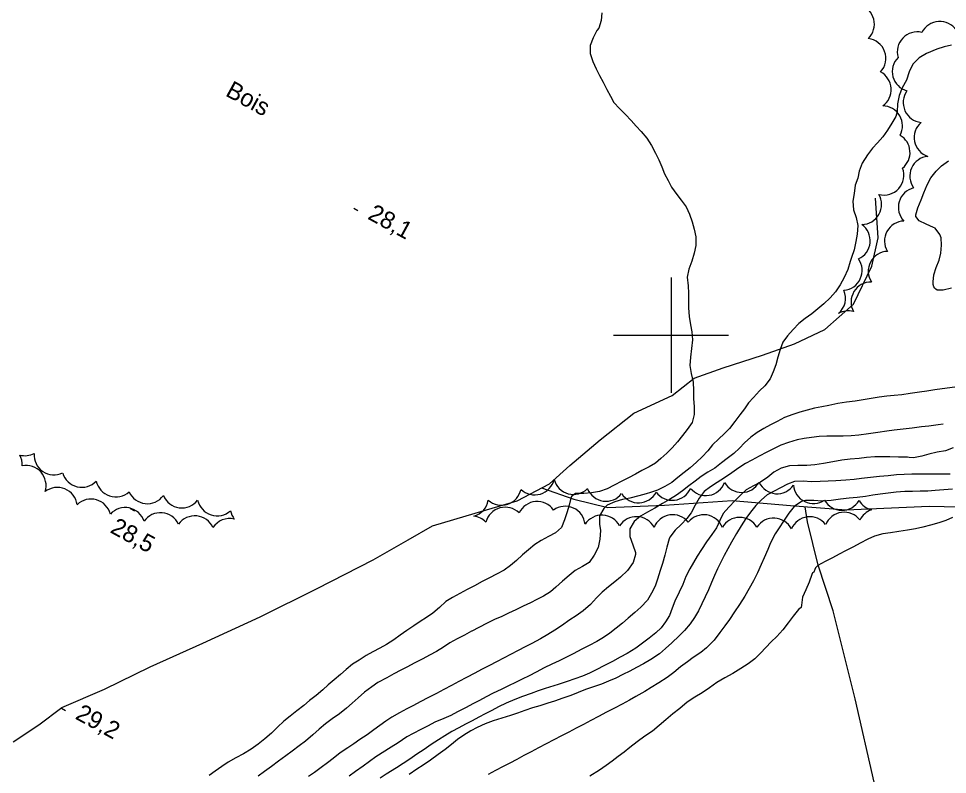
# Model space of a CAD drawing. Extents: x 219136 to 222520, y 5421589 to 5424530.
# Drawn here: x 219886.7 to 220048, y 5423523.8 to 5423654.9 of the extents above; entities that cross this region are included whole.
import ezdxf

# ---------------------------------------------------------------- set-up
doc = ezdxf.new("R2010")
doc.units = 0
for name, color, linetype in [('Level 1', 7, 'Continuous'), ('Level 2', 7, 'Continuous'), ('Level 22', 7, 'Continuous'), ('Level 3', 7, 'Continuous'), ('Level 44', 7, 'Continuous'), ('Level 61', 7, 'Continuous')]:
    doc.layers.add(name, color=color, linetype=linetype)

msp = doc.modelspace()

# ---------------------------------------------------------------- linework, layer by layer
at = {"layer": 'Level 1'}
for points in [[(220049.02, 5423580.41), (220047.68, 5423579.94), (220046.23, 5423579.67), (220044.81, 5423579.32), (220043.56, 5423578.99), (220042.12, 5423578.68), (220041.36, 5423578.76), (220041.07, 5423578.79), (220039.49, 5423578.84), (220038.01, 5423578.88), (220036.71, 5423578.89), (220035.42, 5423578.86), (220033.96, 5423578.77), (220032.69, 5423578.61), (220031.14, 5423578.49), (220029.69, 5423578.28), (220028.1, 5423577.99), (220026.5, 5423577.7), (220024.98, 5423577.46), (220023.57, 5423577.37), (220022.04, 5423577.39), (220020.56, 5423577.32), (220019.15, 5423576.92), (220017.88, 5423576.24), (220016.83, 5423575.33), (220015.53, 5423574.47), (220014.33, 5423573.84), (220013.06, 5423573.12), (220012.11, 5423572.27), (220011.16, 5423571.27), (220010.04, 5423570.14), (220009.08, 5423569.02), (220008.47, 5423567.84), (220007.88, 5423566.57), (220007.1, 5423565.41), (220006.18, 5423564.12), (220005.28, 5423562.82), (220004.57, 5423561.64), (220003.91, 5423560.52)], [(220003.91, 5423560.52), (220003.25, 5423559.44), (220002.57, 5423558.08), (220002.04, 5423556.74), (220001.42, 5423555.41), (220000.68, 5423553.83), (220000.21, 5423552.58), (219999.72, 5423551.35), (219999.02, 5423550.22), (219998.28, 5423549.21), (219997.39, 5423548.33), (219996.2, 5423547.4), (219995.05, 5423546.54), (219993.87, 5423545.68), (219992.38, 5423544.75), (219991.16, 5423544.09), (219989.81, 5423543.38), (219988.33, 5423542.61), (219987.09, 5423541.96), (219985.87, 5423541.34), (219984.6, 5423540.79), (219983.31, 5423540.33), (219981.94, 5423539.87), (219980.4, 5423539.37), (219978.15, 5423538.66), (219976.92, 5423538.24), (219975.69, 5423537.81), (219974.22, 5423537.27), (219972.86, 5423536.73), (219971.37, 5423536.1), (219970.06, 5423535.49), (219968.88, 5423534.87), (219967.74, 5423534.27), (219966.61, 5423533.68), (219965.47, 5423533.08), (219964.32, 5423532.48), (219963.15, 5423531.86), (219961.91, 5423531.18), (219960.7, 5423530.44), (219959.6, 5423529.74), (219958.36, 5423528.94), (219957.1, 5423528.1), (219955.85, 5423527.26), (219954.64, 5423526.42), (219953.48, 5423525.66), (219952.34, 5423524.92), (219950.54, 5423523.78), (219949.48, 5423523.1)]]:
    msp.add_lwpolyline(points, dxfattribs=at)
at = {"layer": 'Level 2'}
for points in [[(219988, 5423655.97), (219987.87, 5423654.62), (219987.45, 5423653.29), (219987.12, 5423652.89), (219987.09, 5423652.88)], [(219987.09, 5423652.88), (219986.49, 5423651.58), (219985.96, 5423650.3), (219985.96, 5423648.86), (219986.41, 5423647.48), (219986.99, 5423646.22), (219987.59, 5423645.07), (219988.22, 5423643.89), (219988.87, 5423642.65), (219989.48, 5423641.5), (219990.06, 5423640.38), (219991.05, 5423639.33), (219992.12, 5423638.3), (219993.09, 5423637.28), (219993.95, 5423636.28), (219994.81, 5423635.34), (219995.81, 5423634.2), (219996.61, 5423632.91), (219997.29, 5423631.6), (219997.9, 5423630.45), (219998.43, 5423629.21), (219998.89, 5423627.98), (219999.49, 5423626.84), (220000.09, 5423625.7), (220000.99, 5423624.42), (220001.79, 5423623.41), (220002.61, 5423622.26), (220003.24, 5423621.01), (220003.69, 5423619.68), (220004.04, 5423618.37), (220004.3, 5423617.04), (220004.33, 5423615.53), (220004.04, 5423614.22), (220003.62, 5423612.82), (220003.11, 5423611.46), (220002.83, 5423610.06), (220002.99, 5423608.56), (220003.06, 5423607.3), (220003.02, 5423606.05), (220003.03, 5423604.73), (220003.17, 5423603.26), (220003.36, 5423601.81), (220003.61, 5423600.55), (220003.73, 5423599.17), (220003.54, 5423597.66), (220003.39, 5423596.17), (220003.25, 5423594.75), (220003.51, 5423593.34), (220003.86, 5423591.83), (220003.89, 5423590.37), (220003.88, 5423589), (220004, 5423587.58), (220004.03, 5423586.2), (220003.65, 5423584.84), (220002.83, 5423583.62), (220001.99, 5423582.57), (220001.15, 5423581.46), (220000.23, 5423580.45), (219999.25, 5423579.54), (219998.26, 5423578.61), (219997.31, 5423577.76), (219996.21, 5423577.13), (219994.96, 5423576.48), (219993.81, 5423575.87), (219992.62, 5423575.25)], [(220048.71, 5423650.33), (220047.47, 5423650.02), (220046.19, 5423649.66), (220044.37, 5423648.88), (220043.08, 5423648.13), (220042, 5423647.05), (220041.36, 5423645.72), (220040.88, 5423644.28), (220040.18, 5423642.94), (220039.61, 5423641.6), (220039.37, 5423640.15), (220039.28, 5423638.75), (220039.04, 5423637.97), (220038.37, 5423636.82), (220037.6, 5423635.57), (220036.81, 5423634.4), (220035.88, 5423633.39), (220035.01, 5423632.47), (220034.12, 5423631.32), (220033.22, 5423629.84), (220032.7, 5423628.46), (220032.46, 5423627.23), (220031.96, 5423626.03), (220031.79, 5423624.61), (220031.57, 5423623.23), (220031.72, 5423621.76), (220032.15, 5423620.43), (220032.47, 5423619.01), (220032.33, 5423617.52), (220032.11, 5423616.23), (220031.84, 5423614.8), (220031.34, 5423613.45), (220031.3, 5423613.32)], [(220048.74, 5423608.17), (220047.3, 5423607.79), (220046.26, 5423607.83), (220046, 5423607.96), (220045.82, 5423608.14), (220045.68, 5423608.38), (220045.56, 5423608.78), (220045.52, 5423609.24), (220045.68, 5423610.49), (220046.08, 5423611.75), (220046.55, 5423613), (220046.87, 5423614.25), (220046.96, 5423615.6), (220046.92, 5423616.88), (220046.68, 5423617.44), (220045.88, 5423618.55), (220045.61, 5423618.7), (220044.34, 5423619.28), (220043.13, 5423619.85), (220042.54, 5423620.61), (220042.53, 5423620.86), (220042.87, 5423622.09), (220043.43, 5423623.5), (220043.93, 5423624.72), (220044.47, 5423626.06), (220045.13, 5423627.3), (220046.04, 5423628.48), (220046.96, 5423629.36), (220048.22, 5423630.23)], [(220031.3, 5423613.32), (220031.13, 5423612.77), (220030.71, 5423611.37), (220030.08, 5423610.03), (220029.39, 5423608.74), (220028.57, 5423607.51), (220027.66, 5423606.48), (220026.54, 5423605.45), (220025.49, 5423604.59), (220024.45, 5423603.7), (220023.28, 5423602.91), (220022.23, 5423602.02), (220021.19, 5423600.98), (220020.24, 5423599.85), (220019.45, 5423598.77), (220018.94, 5423597.49), (220018.54, 5423596.16), (220018.22, 5423594.82), (220017.72, 5423593.62), (220017.23, 5423592.39), (220016.28, 5423591.21), (220015.37, 5423590.34), (220014.34, 5423589.2), (220013.48, 5423588.26), (220012.76, 5423587.23), (220011.98, 5423586.14), (220011.1, 5423585), (220010.14, 5423583.81), (220009.23, 5423582.89), (220008.29, 5423582), (220007.21, 5423580.96), (220006.38, 5423579.94), (220005.39, 5423578.87), (220004.43, 5423577.94), (220003.3, 5423576.98), (220002.29, 5423576.16)], [(220050.14, 5423591.11), (220047.11, 5423590.67), (220045.8, 5423590.48), (220044.45, 5423590.29), (220043.16, 5423590.11), (220041.56, 5423589.86), (220040.08, 5423589.65), (220038.75, 5423589.54), (220037.46, 5423589.41), (220036.14, 5423589.23), (220034.79, 5423588.99), (220033.4, 5423588.75), (220031.98, 5423588.55), (220030.5, 5423588.36), (220028.98, 5423588.12)], [(220028.98, 5423588.12), (220027.4, 5423587.8), (220026.17, 5423587.57), (220024.9, 5423587.3), (220023.63, 5423586.99), (220022.37, 5423586.63), (220021.18, 5423586.24), (220019.72, 5423585.68), (220018.46, 5423585.03), (220017.28, 5423584.41), (220016.14, 5423583.8), (220014.94, 5423583.08), (220013.86, 5423582.29), (220012.78, 5423581.32), (220011.91, 5423580.38), (220010.92, 5423579.45), (220009.78, 5423578.61), (220008.79, 5423577.84), (220007.59, 5423576.92), (220006.42, 5423576.23), (220005.25, 5423575.49), (220004.2, 5423574.68), (220003.1, 5423573.83), (220001.98, 5423572.98), (220000.97, 5423572.22), (219999.76, 5423571.48), (219998.52, 5423570.75), (219997.21, 5423569.99), (219995.89, 5423569.26), (219994.68, 5423568.55), (219993.59, 5423567.67), (219992.86, 5423566.4), (219992.83, 5423565.03), (219993.37, 5423563.63), (219993.86, 5423562.26), (219993.82, 5423561.94), (219993.41, 5423560.54), (219992.44, 5423559.13), (219991.23, 5423558), (219990.25, 5423557.19), (219989.15, 5423556.31), (219988.07, 5423555.36), (219987.08, 5423554.38), (219985.99, 5423553.26), (219984.75, 5423552.17), (219983.5, 5423551.3), (219982.43, 5423550.59), (219980.95, 5423549.57), (219979.83, 5423548.78), (219978.61, 5423548.02), (219977.34, 5423547.31), (219975.8, 5423546.5), (219974.66, 5423545.9), (219973.44, 5423545.26), (219972.11, 5423544.56), (219971, 5423543.98), (219969.68, 5423543.29), (219968.45, 5423542.64), (219967.1, 5423541.94), (219965.9, 5423541.31), (219964.48, 5423540.56), (219963.17, 5423539.88), (219961.86, 5423539.19), (219960.54, 5423538.5), (219959.24, 5423537.81)], [(220047.25, 5423584.52), (220046.4, 5423584.42), (220044.77, 5423584.22), (220043.51, 5423584.08), (220041.9, 5423583.87), (220040.31, 5423583.67), (220038.78, 5423583.48), (220037.46, 5423583.33), (220035.92, 5423583.11), (220034.32, 5423582.88), (220032.65, 5423582.66), (220031.29, 5423582.53), (220029.91, 5423582.49), (220028.49, 5423582.48), (220027.07, 5423582.49), (220025.73, 5423582.41), (220024.4, 5423582.25), (220023.12, 5423582.05), (220021.89, 5423581.8), (220020.4, 5423581.38), (220019.07, 5423580.9), (220017.91, 5423580.33), (220016.63, 5423579.66), (220015.32, 5423578.97), (220014.04, 5423578.3), (220012.93, 5423577.7), (220011.8, 5423576.94), (220010.57, 5423576.12), (220009.29, 5423575.25)], [(219992.62, 5423575.25), (219991.44, 5423574.63), (219990.11, 5423573.93), (219988.91, 5423573.31), (219987.55, 5423572.84), (219986.19, 5423572.64), (219984.86, 5423572.53), (219983.43, 5423572.49), (219983.18, 5423572.36), (219982.74, 5423571.97), (219982.62, 5423571.72), (219982.29, 5423570.48), (219981.88, 5423569.16), (219981.49, 5423567.92), (219980.97, 5423566.63), (219979.91, 5423565.66), (219978.74, 5423565.05), (219977.47, 5423564.38), (219976.35, 5423563.66), (219975.23, 5423562.73), (219974.21, 5423561.86), (219973.14, 5423560.89), (219972.14, 5423560.02), (219971, 5423559.19), (219969.69, 5423558.49), (219968.46, 5423557.85), (219967.22, 5423557.21), (219965.85, 5423556.49), (219964.59, 5423555.83), (219963.29, 5423555.15), (219962.04, 5423554.48), (219960.87, 5423553.78), (219959.81, 5423552.73), (219958.62, 5423551.73), (219957.52, 5423551), (219956.4, 5423550.31), (219955.3, 5423549.57), (219954.09, 5423548.75), (219952.96, 5423547.95), (219951.85, 5423547.13), (219950.58, 5423546.29), (219949.42, 5423545.66), (219948.23, 5423545.04), (219947.06, 5423544.39), (219945.84, 5423543.61), (219944.68, 5423542.89), (219943.57, 5423541.96), (219942.6, 5423541.12), (219941.5, 5423540.17), (219940.47, 5423539.28), (219939.51, 5423538.46), (219938.36, 5423537.47), (219937.23, 5423536.57), (219936.2, 5423535.73), (219935, 5423534.81), (219933.82, 5423533.87), (219932.76, 5423532.98), (219931.64, 5423531.93), (219930.59, 5423530.94), (219929.46, 5423529.94), (219928.29, 5423529), (219927.06, 5423528.16), (219925.75, 5423527.34), (219924.41, 5423526.61), (219923.08, 5423525.87)], [(220009.29, 5423575.25), (220008.04, 5423574.44), (220006.88, 5423573.67), (220005.78, 5423572.87), (220004.88, 5423571.71), (220004.18, 5423570.5), (220003.52, 5423569.18), (220002.75, 5423568.18), (220001.78, 5423567.15), (220000.71, 5423566.12), (219999.82, 5423564.95), (219999.68, 5423564.62), (219999.26, 5423563.17), (219998.9, 5423561.83), (219998.53, 5423560.39), (219998.13, 5423559.15), (219997.66, 5423557.63), (219997.22, 5423556.43), (219996.64, 5423555.24), (219995.89, 5423554), (219994.78, 5423552.79), (219993.73, 5423551.86), (219992.58, 5423550.89), (219991.56, 5423550.01), (219990.49, 5423549.12), (219989.39, 5423548.26), (219988.26, 5423547.49), (219987.13, 5423546.84), (219985.8, 5423546.14), (219984.51, 5423545.47), (219983.02, 5423544.68), (219981.84, 5423544.08), (219980.6, 5423543.49), (219979.3, 5423542.89), (219977.98, 5423542.24), (219976.58, 5423541.51), (219975.38, 5423540.88), (219974.16, 5423540.27), (219972.96, 5423539.69), (219971.8, 5423539.14), (219970.5, 5423538.52), (219969.11, 5423537.83), (219967.89, 5423537.2), (219966.74, 5423536.6), (219965.57, 5423535.98), (219964.43, 5423535.38), (219962.92, 5423534.59), (219961.77, 5423534), (219960.54, 5423533.48), (219958.96, 5423532.81), (219957.79, 5423532.21), (219956.54, 5423531.55), (219955.23, 5423530.86), (219954.14, 5423530.25), (219952.58, 5423529.26), (219951.37, 5423528.47), (219948.75, 5423526.78), (219947.62, 5423526), (219946.51, 5423525.19), (219945.22, 5423524.25), (219944.12, 5423523.44)], [(220002.29, 5423576.16), (220001.2, 5423575.26), (220000.15, 5423574.42), (219998.92, 5423573.7), (219997.67, 5423573.09), (219996.45, 5423572.7), (219995.67, 5423572.48), (219994.39, 5423572.08), (219992.87, 5423571.69), (219991.6, 5423571.46), (219990.22, 5423571.08), (219988.93, 5423570.47), (219988.31, 5423569.92), (219987.57, 5423568.64), (219987.55, 5423567.17), (219987.73, 5423566.07), (219987.65, 5423564.58), (219987.35, 5423563.13), (219986.66, 5423561.79), (219985.76, 5423560.54), (219984.65, 5423559.85), (219983.38, 5423559.12), (219982.3, 5423558.3), (219981.13, 5423557.28), (219980.02, 5423556.26), (219979.08, 5423555.43), (219977.87, 5423554.72), (219976.7, 5423554.12), (219975.58, 5423553.56), (219974.32, 5423552.93), (219973.05, 5423552.31), (219971.8, 5423551.73), (219970.59, 5423551.19), (219969.35, 5423550.64), (219968.06, 5423550.01), (219966.64, 5423549.27), (219965.4, 5423548.62), (219965.36, 5423548.6)], [(220048.47, 5423575.85), (220047.16, 5423575.86), (220045.65, 5423575.88), (220044.37, 5423575.87), (220043.1, 5423575.86), (220041.84, 5423575.85), (220040.52, 5423575.81), (220039.17, 5423575.74), (220037.71, 5423575.6), (220036.22, 5423575.45), (220034.68, 5423575.31), (220033.1, 5423575.12), (220031.82, 5423574.96), (220030.37, 5423574.8), (220028.63, 5423574.7), (220027.32, 5423574.66), (220025.92, 5423574.6), (220024.42, 5423574.55), (220022.93, 5423574.66), (220021.45, 5423574.61), (220020.21, 5423574.13), (220019.03, 5423573.51), (220017.92, 5423572.93), (220016.71, 5423572.28), (220015.69, 5423571.43), (220014.73, 5423570.42), (220013.8, 5423569.26), (220012.99, 5423568.16), (220012.18, 5423566.9), (220011.36, 5423565.54), (220010.48, 5423564.06), (220009.85, 5423562.92), (220009.24, 5423561.77), (220008.66, 5423560.62), (220008.09, 5423559.46), (220007.57, 5423558.26), (220007.05, 5423557.05), (220006.51, 5423555.8), (220005.96, 5423554.56), (220005.38, 5423553.35), (220004.77, 5423552.14), (220004.1, 5423550.99), (220003.31, 5423549.88), (220002.35, 5423548.73)], [(220048.89, 5423573.24), (220047.4, 5423573.15), (220045.87, 5423573.02), (220044.59, 5423572.94), (220043.27, 5423572.92), (220041.94, 5423572.88), (220040.64, 5423572.83), (220039.12, 5423572.73), (220037.73, 5423572.57), (220036.34, 5423572.41), (220035.07, 5423572.2), (220033.76, 5423571.99), (220032.31, 5423571.84), (220030.94, 5423571.69), (220029.45, 5423571.54), (220027.84, 5423571.27), (220026.26, 5423571.19), (220024.81, 5423571.31), (220023.34, 5423571.29), (220022.69, 5423571.1), (220021.4, 5423570.24), (220020.46, 5423569.09), (220019.56, 5423567.71), (220018.76, 5423566.54), (220018.08, 5423565.49), (220017.3, 5423563.97), (220016.79, 5423562.77), (220016.19, 5423561.34), (220015.68, 5423560.17), (220015.03, 5423558.77), (220014.32, 5423557.37), (220013.59, 5423556), (220012.83, 5423554.7), (220011.9, 5423553.25), (220011.01, 5423551.97), (220010.15, 5423550.67), (220009.36, 5423549.54), (220008.5, 5423548.36), (220007.51, 5423547.03), (220006.18, 5423545.73), (220005.16, 5423544.92)], [(220048.87, 5423568.37), (220047.75, 5423567.8), (220046.53, 5423567.41), (220045.05, 5423567), (220043.77, 5423566.68), (220042.47, 5423566.37), (220041.07, 5423566.12), (220039.6, 5423565.92), (220038.12, 5423565.7), (220036.81, 5423565.5), (220035.32, 5423565.1), (220034.18, 5423564.57), (220032.87, 5423563.88), (220031.69, 5423563.26), (220030.32, 5423562.54), (220029.21, 5423561.96), (220028.07, 5423561.36), (220026.77, 5423560.68), (220025.5, 5423560.02), (220025.1, 5423559.63), (220025.01, 5423559.34), (220024.8, 5423558.86), (220024.57, 5423558.75), (220024.47, 5423558.48), (220023.99, 5423557.13), (220023.4, 5423555.81), (220022.84, 5423554.53), (220022.65, 5423553.11), (220022.58, 5423552.73)], [(220022.58, 5423552.73), (220022.12, 5423552.4), (220021.2, 5423551.23), (220020.35, 5423550.09), (220019.45, 5423548.86), (220018.38, 5423547.7), (220017.41, 5423546.74), (220016.49, 5423545.78), (220015.57, 5423544.78), (220014.56, 5423543.83), (220013.42, 5423542.96), (220012.11, 5423542.13), (220010.76, 5423541.26), (220009.33, 5423540.49), (220007.95, 5423539.73), (220006.68, 5423538.76), (220005.44, 5423537.9), (220004.14, 5423537.16), (220002.78, 5423536.27), (220001.52, 5423535.22), (220000.29, 5423534.24), (219999.09, 5423533.25), (219997.94, 5423532.22), (219996.78, 5423531.28), (219995.47, 5423530.39), (219994.14, 5423529.42), (219992.84, 5423528.4), (219991.84, 5423527.61), (219990.83, 5423526.84), (219989.78, 5423526.08), (219988.74, 5423525.29), (219987.59, 5423524.51), (219985.89, 5423523.44)], [(219965.36, 5423548.6), (219964.13, 5423547.95), (219962.87, 5423547.28), (219961.58, 5423546.58), (219960.47, 5423545.86), (219959.28, 5423545.1), (219958.03, 5423544.43), (219956.87, 5423543.82), (219955.41, 5423543.05), (219954.25, 5423542.45), (219953.07, 5423541.83), (219951.88, 5423541.2), (219950.61, 5423540.54), (219949.09, 5423539.69), (219948.02, 5423538.98), (219946.78, 5423538.02), (219945.64, 5423537.07), (219944.59, 5423536.14), (219943.64, 5423535.28), (219942.41, 5423534.29), (219941.15, 5423533.4), (219939.97, 5423532.55), (219938.89, 5423531.63), (219937.76, 5423530.62), (219936.52, 5423529.55), (219935.43, 5423528.7), (219934.2, 5423527.79), (219933.07, 5423526.95), (219931.85, 5423526.05), (219930.62, 5423525.12), (219929.38, 5423524.23), (219928.27, 5423523.45)], [(220002.35, 5423548.73), (220001.42, 5423547.78), (220000.15, 5423546.62), (219999.07, 5423545.6), (219997.98, 5423544.69), (219996.49, 5423543.67), (219995.25, 5423542.97), (219994.03, 5423542.33), (219992.82, 5423541.7), (219991.64, 5423541.08), (219990.42, 5423540.47), (219989.16, 5423539.91), (219987.91, 5423539.44), (219986.56, 5423538.98), (219985.17, 5423538.48), (219983.9, 5423537.99), (219982.59, 5423537.47), (219981.23, 5423536.97), (219979.78, 5423536.48), (219978.58, 5423536.1), (219977.19, 5423535.68), (219975.97, 5423535.3), (219974.59, 5423534.86), (219973.32, 5423534.4), (219972.14, 5423534), (219970.63, 5423533.52), (219969.13, 5423533.05), (219967.71, 5423532.56), (219966.33, 5423531.88), (219965.21, 5423531.29), (219964.01, 5423530.57), (219962.94, 5423529.79), (219961.87, 5423528.96), (219960.75, 5423528.08), (219959.58, 5423527.23), (219958.21, 5423526.24), (219956.93, 5423525.37), (219955.87, 5423524.69), (219954.52, 5423523.73)], [(220005.16, 5423544.92), (220003.87, 5423544.04), (220002.84, 5423543.31), (220001.63, 5423542.41), (220000.5, 5423541.45), (219999.35, 5423540.55), (219997.87, 5423539.63), (219996.58, 5423538.83), (219995.43, 5423538.14), (219993.91, 5423537.25), (219992.77, 5423536.62), (219991.54, 5423535.97), (219990.19, 5423535.27), (219988.8, 5423534.54), (219987.43, 5423533.82), (219986.1, 5423533.12), (219984.8, 5423532.44), (219983.5, 5423531.76), (219982.25, 5423531.1), (219980.98, 5423530.44), (219979.65, 5423529.74), (219978.33, 5423529.05), (219977.01, 5423528.35), (219975.71, 5423527.67), (219974.46, 5423527.02), (219973.21, 5423526.36), (219972, 5423525.73), (219970.87, 5423525.13), (219969.52, 5423524.43), (219968.22, 5423523.75)], [(219959.24, 5423537.81), (219957.87, 5423537.09), (219956.41, 5423536.33), (219955.27, 5423535.74), (219954.11, 5423535.12), (219952.84, 5423534.46), (219951.53, 5423533.71), (219950.47, 5423533), (219949.41, 5423532.23), (219948.4, 5423531.49), (219947.23, 5423530.64), (219945.95, 5423529.79), (219944.89, 5423529.08), (219943.84, 5423528.39), (219942.56, 5423527.49), (219941.32, 5423526.54), (219940.33, 5423525.76), (219939.24, 5423524.96), (219938.06, 5423524.1), (219937.03, 5423523.37)], [(219923.08, 5423525.87), (219921.99, 5423525.13), (219920.84, 5423524.32), (219919.78, 5423523.54)]]:
    msp.add_lwpolyline(points, dxfattribs=at)
at = {"layer": 'Level 22'}
for points in [[(219885.76, 5423529.39), (219890.19, 5423532.36), (219894.19, 5423535.39), (219901.62, 5423538.54), (219909.52, 5423542.4), (219918.7, 5423546.55), (219928.65, 5423551.11), (219938.56, 5423556.02), (219948.24, 5423561.01), (219954.34, 5423564.48), (219958.59, 5423566.9), (219965.96, 5423569.08), (219973.28, 5423571.21), (219978.92, 5423574.21), (219982.45, 5423577.36), (219987.71, 5423581.82), (219993.57, 5423586.47), (220000.2, 5423589.54), (220004.05, 5423592.54), (220009.08, 5423594.31), (220015.92, 5423596.53), (220021.47, 5423598.51), (220026.73, 5423600.98), (220031.71, 5423605.35), (220034.86, 5423611.98), (220035.99, 5423616.89), (220035.52, 5423623.75)], [(219977.52, 5423573.47), (219983.1, 5423571.52), (219989, 5423570.07), (219998.88, 5423570.47), (220010.61, 5423571.27), (220020.77, 5423570.4), (220030.42, 5423569.66), (220044.84, 5423570.29), (220057.93, 5423570.02), (220067.12, 5423570.42), (220078.54, 5423569.46), (220084.62, 5423568.9)], [(220035.31, 5423522.39), (220031.97, 5423536.87), (220028.14, 5423552.15), (220025.55, 5423560.07), (220023.73, 5423567.57), (220023.28, 5423570.2), (220023.28, 5423570.21)]]:
    msp.add_lwpolyline(points, dxfattribs=at)
at = {"layer": 'Level 3'}
for p, q in [((219944.91, 5423622.01), (219945.61, 5423621.61)), ((219906.07, 5423569.88), (219906.78, 5423569.49)), ((219894.11, 5423535.23), (219894.81, 5423534.84))]:
    msp.add_line(p, q, dxfattribs=at)
at = {"layer": 'Level 44'}
for centre, start, end in [((220031.87, 5423653.98), 314.0779, 74.0779), ((220046.69, 5423651.01), 33.7056, 153.7056), ((220042.77, 5423649.18), 76.4282, 196.4282), ((220033.86, 5423648.05), 317.051, 83.1435), ((220041.89, 5423645.74), 134.795, 254.795), ((220034.79, 5423642.62), 304.915, 62.4076), ((220043.79, 5423640.37), 144.0933, 264.0933), ((220036.75, 5423636.32), 331.9183, 89.5492), ((220045.71, 5423634.31), 131.1932, 251.1932), ((220038.06, 5423631.69), 308.8748, 59.7617), ((220044.94, 5423627.59), 95.7771, 215.7771), ((220037, 5423627.77), 255.2194, 20.7557), ((220042.96, 5423622.2), 103.8671, 223.8671), ((220033.12, 5423622.67), 270.3768, 30.3768), ((220031.14, 5423616.38), 294.5112, 54.5112), ((220040.54, 5423616.34), 91.2846, 211.2846), ((220037.72, 5423611.08), 92.3328, 212.3328), ((220029.74, 5423611.24), 275.1071, 35.1071), ((220034.73, 5423605.76), 88.8938, 208.8938), ((220026.86, 5423606.43), 309.7759, 23.1169), ((220030.78, 5423600.75), 74.6109, 119.3735), ((219887.79, 5423582.53), 254.9603, 297.1393), ((219883.83, 5423577.55), 355.9614, 28.0981), ((219892.82, 5423579.19), 175.6869, 295.6869), ((219887.99, 5423573.92), 341.7044, 101.7044), ((219897.65, 5423577.05), 196.4995, 316.4995), ((219903.55, 5423575.39), 192.0756, 312.0756), ((219976.34, 5423575.74), 226.4183, 346.4183), ((219983.05, 5423575.81), 194.7217, 314.7217), ((220006.05, 5423575.61), 219.7142, 339.7142), ((220012.3, 5423576.16), 210.2455, 330.2455), ((220018.43, 5423575.93), 205.5912, 325.5912), ((220024.74, 5423574.21), 183.9351, 303.9351), ((219893.41, 5423570.1), 7.868, 127.868), ((219909.04, 5423574.2), 203.5458, 323.5458), ((219915.03, 5423573.47), 202.4894, 322.4894), ((219970.56, 5423573.93), 228.3333, 348.3333), ((219988.71, 5423574.63), 201.7999, 321.7999), ((219994.35, 5423574.35), 212.5271, 332.5271), ((220000.22, 5423574.8), 216.1821, 336.1821), ((219899.26, 5423568.09), 14.2645, 134.2645), ((219921.16, 5423572.09), 192.1706, 312.278), ((219964.83, 5423571.9), 285.2254, 350.7905), ((219976.77, 5423567.67), 34.8424, 154.8424), ((220029.69, 5423573.05), 209.5312, 329.5312), ((220035.67, 5423573.03), 210.1339, 255.7025), ((219905.18, 5423566.62), 17.9056, 137.9056), ((219911.33, 5423565.72), 25.38, 145.38), ((219926.9, 5423570.16), 190.592, 217.176), ((219971.2, 5423566.67), 45.4703, 165.4703), ((219981.63, 5423566.83), 5.6267, 125.6267), ((219987.99, 5423565.3), 27.3495, 147.3495), ((220000.29, 5423565.37), 38.6227, 158.6227), ((220005.7, 5423565.36), 21.2658, 141.2658), ((220030.07, 5423565.8), 37.6746, 157.6746), ((220035.93, 5423566.39), 108.6899, 153.9065), ((219917.27, 5423565.17), 24.1228, 144.1228), ((219923.34, 5423564.7), 76.5713, 146.9992), ((219965.38, 5423565.11), 44.5426, 83.9618), ((219993.99, 5423565.03), 27.5164, 147.5164), ((220011.94, 5423564.91), 30.4171, 150.4171), ((220017.83, 5423564.78), 27.049, 147.049), ((220024.11, 5423565.02), 37.2592, 157.2592)]:
    msp.add_arc(centre, 3.46, start, end, dxfattribs=at)
at = {"layer": 'Level 61'}
for points in [[(220000, 5423610), (220000, 5423600), (220000, 5423590)], [(219990, 5423600), (220000, 5423600), (220010, 5423600)]]:
    msp.add_lwpolyline(points, dxfattribs=at)

# ---------------------------------------------------------------- texts
at = {"layer": 'Level 3'}
for s, p in [('28,1', (219947.15, 5423620.26)), ('28,5', (219902.42, 5423565.83)), ('29,2', (219896.35, 5423533.49))]:
    msp.add_text(s, height=3, rotation=331.383, dxfattribs=at).set_placement(p)
at = {"layer": 'Level 44'}
msp.add_text('Bois', height=3, rotation=331.3547, dxfattribs=at).set_placement((219922.44, 5423641.64))

doc.saveas('drawing.dxf')
